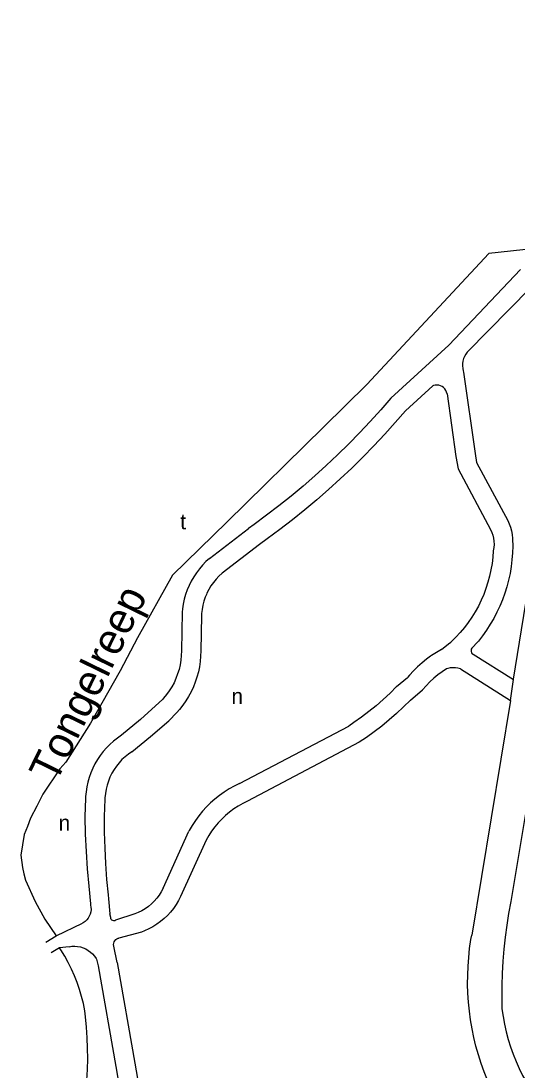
# Model space of a CAD drawing. Extents: x 161141 to 163125, y 381621 to 383200.
# Drawn here: x 161140.6 to 161268.8, y 381910.5 to 382181.3 of the extents above; entities that cross this region are included whole.
import ezdxf

# ---------------------------------------------------------------- set-up
doc = ezdxf.new("R2010")
doc.units = 0
for name, color, linetype in [('BLT_Basislijn', 7, 'Continuous'), ('BLT_Centroide', 7, 'Continuous'), ('BLT_Waternaam_spoorwegen', 7, 'Continuous')]:
    doc.layers.add(name, color=color, linetype=linetype)

msp = doc.modelspace()

# ---------------------------------------------------------------- linework, layer by layer
at = {"layer": 'BLT_Basislijn'}
for p, q in [((161272.27, 382112.38), (161255.91, 382095.79)), ((161239.98, 382080.67), (161246.99, 382087.1)), ((161189.36, 382042.56), (161199.36, 382050.24)), ((161202.25, 382046.16), (161192.58, 382038.74)), ((161182.3, 382028.7), (161182.07, 382018.68)), ((161187.28, 382027.78), (161187.07, 382018.69)), ((161187.29, 382028.35), (161187.28, 382027.78)), ((161249.24, 382019.06), (161251.09, 382020.51)), ((161251.09, 382020.51), (161251.7, 382020.98)), ((161258.49, 382020.88), (161257.24, 382019.6)), ((161257.39, 382017.8), (161267.84, 382011.29)), ((161254.12, 382014.03), (161267.05, 382005.88)), ((161237.66, 382009.45), (161240.48, 382011.8)), ((161267.05, 382005.88), (161267.84, 382011.29)), ((161267.84, 382011.29), (161267.85, 382011.41)), ((161241.24, 382005.96), (161244.36, 382008.65)), ((161267.05, 382005.88), (161257.04, 381945.28)), ((161197.07, 381984.47), (161225.28, 381999.28)), ((161228.01, 381995.09), (161199.17, 381979.93)), ((161273.08, 381989.61), (161267.14, 381953.98)), ((161157.32, 381980.56), (161157.09, 381975.9)), ((161162.31, 381980.4), (161162.09, 381975.91)), ((161177.34, 381957.41), (161184.02, 381972.17)), ((161188.43, 381969.8), (161181.85, 381955.27)), ((161163.21, 381954.66), (161163.59, 381950.85)), ((161149.74, 381945.15), (161156.56, 381948.41)), ((161163.82, 381949.82), (161163.59, 381950.85)), ((161170.06, 381950.8), (161165.08, 381949.14)), ((161171.76, 381946.1), (161165.87, 381944.55)), ((161147.02, 381943.52), (161149.74, 381945.15)), ((161150.6, 381942.06), (161148.45, 381940.74)), ((161153.08, 381942.33), (161150.6, 381942.06)), ((161165.48, 381938.25), (161164.62, 381942.5)), ((161160.16, 381939.08), (161160.56, 381937.38)), ((161165.48, 381938.25), (161170.05, 381912.28)), ((161160.56, 381937.38), (161165.13, 381911.41)), ((161165.13, 381911.41), (161166.67, 381902.49)), ((161170.05, 381912.28), (161171.72, 381902.4))]:
    msp.add_line(p, q, dxfattribs=at)
for points in [[(161342.07, 382215.1), (161335.39, 382206.7), (161328.71, 382198.33), (161328.71, 382198.33), (161327.75, 382179.45), (161330.12, 382158.69), (161329.28, 382148.93), (161327.22, 382142.63), (161323.82, 382137.55), (161319.42, 382132.85), (161313.65, 382128.5), (161306.97, 382125.4), (161291.79, 382124.52), (161261.51, 382121.28)], [(161261.51, 382121.28), (161229.93, 382087.48), (161218.86, 382076.54)], [(161236.17, 382083.91), (161251.11, 382097.62), (161269.67, 382117.13)], [(161255.91, 382095.79), (161255.52, 382095.28), (161255.2, 382094.72), (161254.95, 382094.13), (161254.77, 382093.51), (161254.67, 382092.88), (161254.65, 382092.23), (161254.72, 382091.59), (161254.86, 382090.96), (161254.96, 382090.65)], [(161254.96, 382090.65), (161257.93, 382069.63), (161258.31, 382067.32), (161266.35, 382052.36)], [(161250.7, 382085.04), (161250.58, 382085.49), (161250.39, 382085.92), (161250.13, 382086.3), (161249.8, 382086.64), (161249.42, 382086.91), (161249.01, 382087.11), (161248.56, 382087.24), (161248.1, 382087.3), (161247.63, 382087.27), (161247.18, 382087.16), (161246.99, 382087.1)], [(161236.17, 382083.91), (161233.54, 382080.88), (161230.84, 382077.91), (161228.09, 382074.98), (161225.28, 382072.11), (161222.41, 382069.3), (161219.49, 382066.55), (161216.51, 382063.86), (161213.48, 382061.22), (161210.39, 382058.65), (161207.26, 382056.14), (161204.08, 382053.69), (161200.85, 382051.3), (161199.36, 382050.24)], [(161250.7, 382085.04), (161252.99, 382068.87), (161253.52, 382065.68), (161261.94, 382049.99)], [(161239.98, 382080.67), (161237.31, 382077.6), (161234.58, 382074.59), (161231.8, 382071.63), (161228.95, 382068.72), (161226.05, 382065.87), (161223.1, 382063.08), (161220.09, 382060.35), (161217.02, 382057.68), (161213.91, 382055.07), (161210.74, 382052.52), (161207.53, 382050.03), (161204.26, 382047.61), (161202.25, 382046.16)], [(161218.86, 382076.54), (161193.78, 382051.92), (161179.76, 382038.24), (161170.69, 382022.06)], [(161267.85, 382011.41), (161272.6, 382040.54), (161273.83, 382045.52), (161275.52, 382051.1), (161279.66, 382059.87), (161284.13, 382067.52), (161284.96, 382068.72)], [(161266.35, 382052.36), (161266.75, 382051.48), (161267.08, 382050.58), (161267.33, 382049.65), (161267.5, 382048.7), (161267.6, 382047.74), (161267.61, 382047.52)], [(161261.94, 382049.99), (161262.27, 382049.28), (161262.53, 382048.53), (161262.7, 382047.76), (161262.8, 382046.98), (161262.82, 382046.19), (161262.76, 382045.4), (161262.6, 382044.54)], [(161267.61, 382047.52), (161267.63, 382045.74), (161267.58, 382043.97), (161267.44, 382042.21), (161267.23, 382040.45), (161266.94, 382038.7), (161266.56, 382036.97), (161266.11, 382035.25), (161265.59, 382033.56), (161264.98, 382031.89), (161264.31, 382030.26), (161263.56, 382028.65), (161262.73, 382027.08), (161261.84, 382025.55), (161260.88, 382024.06), (161259.86, 382022.61), (161258.76, 382021.22), (161258.49, 382020.88)], [(161262.6, 382044.54), (161262.49, 382042.89), (161262.29, 382041.24), (161262.02, 382039.61), (161261.67, 382037.99), (161261.24, 382036.39), (161260.73, 382034.82), (161260.15, 382033.27), (161259.49, 382031.75), (161258.77, 382030.26), (161257.97, 382028.81), (161257.1, 382027.4), (161256.16, 382026.03), (161255.16, 382024.72), (161254.1, 382023.45), (161252.98, 382022.23), (161251.8, 382021.07), (161251.7, 382020.98)], [(161189.36, 382042.56), (161188.42, 382041.72), (161187.54, 382040.82), (161186.71, 382039.86), (161185.95, 382038.86), (161185.25, 382037.81), (161184.62, 382036.71), (161184.05, 382035.58), (161183.57, 382034.41), (161183.15, 382033.22), (161182.82, 382032), (161182.56, 382030.77), (161182.38, 382029.52), (161182.3, 382028.7)], [(161192.58, 382038.74), (161191.77, 382038), (161191.02, 382037.21), (161190.32, 382036.37), (161189.69, 382035.48), (161189.12, 382034.54), (161188.63, 382033.56), (161188.51, 382033.27)], [(161188.51, 382033.27), (161188.21, 382032.55), (161187.86, 382031.52), (161187.59, 382030.46), (161187.4, 382029.38), (161187.29, 382028.35)], [(161170.69, 382022.06), (161166.28, 382013.57), (161158.62, 382000.02), (161152.22, 381989.98), (161150.66, 381988.25), (161146.29, 381981.73)], [(161249.24, 382019.06), (161247.92, 382018.3), (161246.64, 382017.47), (161246.4, 382017.3)], [(161257.24, 382019.6), (161257.05, 382019.37), (161256.93, 382019.09), (161256.88, 382018.79), (161256.92, 382018.49), (161257.03, 382018.2), (161257.21, 382017.96), (161257.39, 382017.8)], [(161182.07, 382018.68), (161182.03, 382017.47), (161181.92, 382016.26), (161181.72, 382015.06), (161181.45, 382013.88), (161181.09, 382012.72), (161180.67, 382011.58), (161180.16, 382010.47), (161179.59, 382009.4), (161178.95, 382008.37), (161178.24, 382007.39), (161177.47, 382006.45), (161177.24, 382006.19)], [(161187.07, 382018.69), (161187.03, 382017.33), (161186.92, 382015.96), (161186.72, 382014.61), (161186.45, 382013.27), (161186.09, 382011.94), (161185.66, 382010.64), (161185.16, 382009.37), (161184.58, 382008.13), (161183.93, 382006.92), (161183.21, 382005.76), (161182.43, 382004.64), (161181.58, 382003.56), (161180.92, 382002.82)], [(161246.4, 382017.3), (161245.4, 382016.58), (161244.22, 382015.63), (161243.09, 382014.61), (161242.01, 382013.54), (161240.99, 382012.41), (161240.48, 382011.8)], [(161250.58, 382014.07), (161249.42, 382013.32), (161248.3, 382012.5), (161247.23, 382011.62), (161246.21, 382010.68), (161245.25, 382009.68), (161244.36, 382008.65)], [(161254.12, 382014.03), (161253.48, 382014.21), (161252.83, 382014.31), (161252.17, 382014.34), (161251.51, 382014.28), (161250.86, 382014.15), (161250.58, 382014.07)], [(161237.66, 382009.45), (161235.95, 382007.75), (161234.18, 382006.11), (161232.36, 382004.53), (161230.49, 382003.01), (161228.57, 382001.55), (161226.6, 382000.16), (161225.28, 381999.28)], [(161177.24, 382006.19), (161171.48, 382000.96), (161166.59, 381996.89)], [(161241.24, 382005.96), (161239.47, 382004.21), (161237.65, 382002.51), (161235.77, 382000.86), (161233.85, 381999.29), (161231.87, 381997.77), (161229.84, 381996.32), (161228.01, 381995.09)], [(161169.28, 381992.67), (161174.11, 381996.61), (161178.79, 382000.61), (161180.92, 382002.82)], [(161166.59, 381996.89), (161165.54, 381996.17), (161164.54, 381995.39), (161163.59, 381994.55), (161162.7, 381993.65), (161161.86, 381992.69), (161161.09, 381991.68), (161160.38, 381990.63), (161159.74, 381989.54), (161159.17, 381988.4), (161158.68, 381987.24), (161158.25, 381986.04), (161157.91, 381984.82), (161157.64, 381983.58), (161157.45, 381982.33), (161157.34, 381981.06), (161157.32, 381980.56)], [(161169.28, 381992.67), (161168.38, 381992.05), (161167.52, 381991.36), (161166.71, 381990.61), (161165.97, 381989.8), (161165.28, 381988.94), (161164.66, 381988.04), (161164.1, 381987.09), (161163.62, 381986.1), (161163.21, 381985.08), (161162.87, 381984.03), (161162.61, 381982.97), (161162.43, 381981.88), (161162.33, 381980.79), (161162.31, 381980.4)], [(161197.07, 381984.47), (161195.72, 381983.8), (161194.41, 381983.06), (161193.14, 381982.25), (161191.92, 381981.38), (161190.74, 381980.44), (161189.61, 381979.44), (161188.54, 381978.39), (161187.53, 381977.27), (161186.58, 381976.11), (161185.69, 381974.89), (161184.87, 381973.64), (161184.11, 381972.33), (161184.02, 381972.17)], [(161146.29, 381981.73), (161144.69, 381978.6), (161143.1, 381975.47), (161142.29, 381973.37), (161141.48, 381971.27), (161141.05, 381968.6), (161140.63, 381965.92), (161140.99, 381962.79), (161141.4, 381961.16), (161141.8, 381959.53), (161144.3, 381953.96), (161146.81, 381949.43), (161149.74, 381945.15)], [(161199.17, 381979.93), (161197.95, 381979.32), (161196.76, 381978.64), (161195.62, 381977.89), (161194.52, 381977.08), (161193.48, 381976.2), (161192.49, 381975.27), (161191.55, 381974.27), (161190.67, 381973.23), (161189.86, 381972.13), (161189.11, 381970.99), (161188.43, 381969.8)], [(161157.09, 381975.9), (161157.23, 381971.4), (161157.45, 381966.9), (161157.75, 381962.4), (161158.13, 381957.91), (161158.59, 381953.43), (161158.62, 381953.08)], [(161162.09, 381975.91), (161162.13, 381971.86), (161162.26, 381967.8), (161162.46, 381963.76), (161162.75, 381959.71), (161163.11, 381955.68), (161163.21, 381954.66)], [(161177.34, 381957.41), (161176.87, 381956.51), (161176.33, 381955.65), (161175.72, 381954.84), (161175.05, 381954.07), (161174.32, 381953.36), (161173.54, 381952.71), (161172.71, 381952.12), (161171.84, 381951.61), (161170.93, 381951.16), (161170.06, 381950.8)], [(161181.85, 381955.27), (161181.31, 381954.21), (161180.69, 381953.18), (161180, 381952.2), (161179.25, 381951.27), (161178.44, 381950.39), (161177.58, 381949.57), (161176.66, 381948.8), (161175.69, 381948.1), (161174.67, 381947.46), (161173.62, 381946.9), (161172.53, 381946.4), (161171.76, 381946.1)], [(161267.14, 381953.98), (161266.57, 381950.92), (161266.08, 381947.85), (161265.67, 381944.76), (161265.34, 381941.66), (161265.09, 381938.56), (161264.91, 381935.45), (161264.82, 381932.34), (161264.81, 381929.23), (161264.87, 381926.29)], [(161158.62, 381953.08), (161158.71, 381952.49), (161158.72, 381951.91), (161158.64, 381951.32), (161158.49, 381950.75), (161158.26, 381950.21), (161157.96, 381949.71), (161157.6, 381949.24), (161157.18, 381948.84), (161156.7, 381948.49), (161156.56, 381948.41)], [(161165.08, 381949.14), (161164.84, 381949.03), (161164.59, 381949.01), (161164.34, 381949.06), (161164.12, 381949.18), (161163.95, 381949.37), (161163.85, 381949.6), (161163.82, 381949.82)], [(161164.62, 381942.5), (161164.56, 381942.86), (161164.58, 381943.22), (161164.68, 381943.57), (161164.85, 381943.88), (161165.09, 381944.16), (161165.38, 381944.37), (161165.71, 381944.51), (161165.87, 381944.55)], [(161266.41, 381897.57), (161265.21, 381899.55), (161264.07, 381901.57), (161263, 381903.62), (161262.01, 381905.71), (161261.09, 381907.84), (161260.24, 381909.99), (161259.46, 381912.17), (161258.77, 381914.38), (161258.15, 381916.61), (161257.6, 381918.86), (161257.14, 381921.13), (161256.75, 381923.42), (161256.44, 381925.71), (161256.21, 381928.02), (161256.07, 381930.33), (161256, 381932.64), (161256.01, 381934.96), (161256.1, 381937.27), (161256.27, 381939.58), (161256.52, 381941.88), (161256.85, 381944.18), (161257.04, 381945.28)], [(161157.13, 381925.8), (161156.74, 381927.65), (161156.28, 381929.48), (161155.74, 381931.29), (161155.13, 381933.08), (161154.44, 381934.83), (161153.67, 381936.56), (161152.84, 381938.25), (161151.93, 381939.91), (161150.95, 381941.52), (161150.6, 381942.06)], [(161153.08, 381942.33), (161153.81, 381942.43), (161154.54, 381942.45), (161155.27, 381942.39), (161155.99, 381942.25), (161156.69, 381942.03), (161157.36, 381941.74), (161157.99, 381941.37), (161158.59, 381940.94), (161159.13, 381940.45), (161159.61, 381939.9), (161160.04, 381939.3), (161160.16, 381939.08)], [(161157.13, 381902.47), (161157.43, 381905.18), (161157.65, 381907.9), (161157.8, 381910.63), (161157.86, 381913.36), (161157.84, 381916.09), (161157.75, 381918.81), (161157.57, 381921.54), (161157.31, 381924.26), (161157.13, 381925.8)], [(161264.87, 381926.29), (161265.15, 381924.3), (161265.52, 381922.32), (161265.96, 381920.36), (161266.48, 381918.41), (161267.07, 381916.49), (161267.74, 381914.59), (161268.49, 381912.73), (161269.31, 381910.89), (161270.2, 381909.09), (161271.16, 381907.32), (161272.2, 381905.59), (161273.3, 381903.91), (161274.46, 381902.27), (161275.69, 381900.68), (161276.5, 381899.7)]]:
    msp.add_lwpolyline(points, dxfattribs=at)

# ---------------------------------------------------------------- texts
at = {"layer": 'BLT_Centroide'}
for s, p in [('t', (161181.77, 382050.07)), ('n', (161195, 382005)), ('n', (161150.36, 381972.3))]:
    msp.add_text(s, height=4, dxfattribs=at).set_placement(p)
at = {"layer": 'BLT_Waternaam_spoorwegen'}
msp.add_text('Tongelreep', height=8, rotation=64, dxfattribs=at).set_placement((161149.64, 381984.26))

doc.saveas('drawing.dxf')
